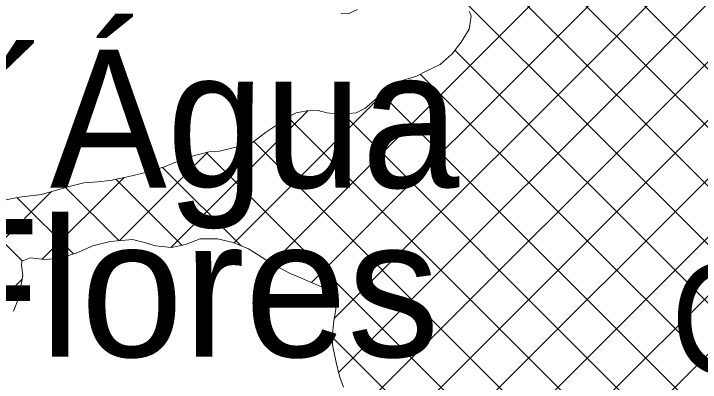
# Model space of a CAD drawing. Extents: x -1643653 to 4543381, y 1624270 to 13878484.
# Drawn here: x 689871 to 692359, y 8945993 to 8947330 of the extents above; entities that cross this region are included whole.
import ezdxf

# ---------------------------------------------------------------- set-up
doc = ezdxf.new("R2010")
doc.units = 0
doc.header["$LTSCALE"] = 200
for name, color, linetype, lineweight in [('1', 7, 'Continuous', 13), ('15', 7, 'Continuous', 25), ('29', 7, 'Continuous', 13)]:
    doc.layers.add(name, color=color, linetype=linetype, lineweight=lineweight)
doc.layers.add('41', color=7, linetype='Continuous')

msp = doc.modelspace()

# ---------------------------------------------------------------- linework, layer by layer
at = {"layer": '1', "lineweight": 25}
msp.add_spline([(814781, 9009175.5), (814787.2, 9009173.4), (814796.9, 9009173.4), (814799.4, 9009172.4), (814805.1, 9009174.5), (814805.6, 9009176.5), (814811.7, 9009179.5), (814811.7, 9009179.5), (814801.5, 9009181), (814790.7, 9009181.5), (814784.1, 9009183.1), (814777.4, 9009185.1), (814778.4, 9009175.5)], degree=3, dxfattribs=at)
at = {"layer": '29'}
for p, q in [((694551.6, 8944327.9), (690446.2, 8948433.2)), ((694753.8, 8944762.1), (691478.7, 8948037.1)), ((694618.2, 8944685.5), (691333.6, 8947970.2)), ((694384.1, 8944707.5), (691264.3, 8947827.3)), ((690087.5, 8944219.4), (693656.4, 8947788.3)), ((690172.6, 8944092.3), (693829.6, 8947749.3)), ((690268.4, 8943976), (693983.3, 8947690.9)), ((690806.6, 8946423.4), (692014, 8947630.7)), ((690950, 8946354.6), (692198.6, 8947603.3)), ((691032.4, 8946224.9), (692377.4, 8947569.9)), ((691048.2, 8946028.6), (692541.7, 8947522)), ((691051.3, 8945819.5), (692663.1, 8947431.3)), ((690772.2, 8945328.3), (692744.2, 8947300.4)), ((694343.2, 8944324.1), (691470, 8947197.3)), ((690045.4, 8944389.4), (692811.6, 8947155.6)), ((694162.4, 8944292.8), (691344.5, 8947110.7)), ((690669.3, 8946498.2), (691248.9, 8947077.8)), ((694017.3, 8944225.8), (691203.7, 8947039.4)), ((690440.5, 8946481.6), (690936.7, 8946977.8)), ((694232.1, 8943798.8), (691064.8, 8946966.1)), ((694316.5, 8943502.3), (690864.4, 8946954.4)), ((694219.8, 8943386.9), (690740.8, 8946865.9)), ((690253.7, 8946506.8), (690574.4, 8946827.6)), ((692812.3, 8944582.3), (690568.5, 8946826)), ((690694.7, 8946487.7), (690409.9, 8946772.5)), ((689974.3, 8946439.7), (690270.6, 8946735.9)), ((690480.6, 8946489.7), (690241, 8946729.2)), ((690251.5, 8946506.6), (690059, 8946699.2)), ((689228.8, 8945906.2), (690007.1, 8946684.5)), ((689900.8, 8946433), (689667.6, 8946666.3)), ((690087.6, 8946458.4), (689883.6, 8946662.4)), ((689408.5, 8945873.8), (689901.1, 8946366.4)), ((692673.8, 8944508.6), (691026.7, 8946155.7))]:
    msp.add_line(p, q, dxfattribs=at)
for points in [[(691116.7, 8947344.6), (691083.6, 8947329.5), (691058.2, 8947330.9)], [(691266.7, 8947083.7), (691330.3, 8947103.7), (691368.4, 8947122.6), (691416.8, 8947145.3), (691460.1, 8947184.4), (691492.1, 8947226.2), (691521.5, 8947273.1), (691529.3, 8947321.3), (691523, 8947337.8)], [(689837.6, 8946654), (689878.3, 8946661.4), (689899.9, 8946665.2), (689971, 8946673.8), (690025.7, 8946690.1), (690071.5, 8946702.6), (690124.9, 8946716.3), (690174.4, 8946719.9), (690221.4, 8946724.8), (690298.9, 8946742.3), (690353.6, 8946754.7), (690417.2, 8946774.8), (690475.7, 8946798.7), (690526.5, 8946815), (690578.7, 8946828.7), (690616.8, 8946831.1), (690680.3, 8946847.3), (690736.3, 8946862.4), (690783.4, 8946899), (690822.9, 8946925.5), (690859.8, 8946952), (690894.2, 8946969.6), (690946.3, 8946979.6), (690974.2, 8946978.2), (691005.9, 8946970.4), (691050.3, 8946965.2), (691087.2, 8946967.6), (691112.6, 8946970), (691143.1, 8946986.4), (691185.2, 8947021.8), (691217, 8947052.1), (691240, 8947074.9), (691266.7, 8947083.7)], [(691066.6, 8945975.9), (691051.5, 8946015.3), (691037.8, 8946071.3), (691026.6, 8946128.5), (691026.7, 8946167.8), (691030.7, 8946216.1), (691038.5, 8946256.7), (691039.9, 8946284.6), (691040, 8946303.6), (691028.6, 8946317.7), (690999.5, 8946333), (690975.4, 8946344.6), (690946.2, 8946356.1), (690913.3, 8946370.2), (690870.2, 8946388.2), (690836, 8946407.3), (690791.6, 8946431.7), (690767.6, 8946448.3), (690722, 8946476.4), (690666.2, 8946499.5), (690609.1, 8946513.7), (690546.9, 8946512.7), (690493.5, 8946492.6), (690442.6, 8946481.3), (690384.2, 8946487.9), (690339.8, 8946500.8), (690301.8, 8946511.1), (690220.5, 8946503.8), (690156.9, 8946487.6), (690097.1, 8946461.2), (690033.6, 8946442.4), (689982.8, 8946438.8), (689930.7, 8946444.1), (689900.2, 8946432.8), (689898.9, 8946417.6), (689903.8, 8946380.7), (689888.2, 8946297), (689870.2, 8946251.3)]]:
    msp.add_lwpolyline(points, dxfattribs=at)

# ---------------------------------------------------------------- texts
at = {"layer": '15', "width": 0.95}
msp.add_text('C-19', height=400, dxfattribs=at).set_placement((692252.4, 8946024))
at = {"layer": '41', "width": 0.95}
msp.add_text('Olho D´Água', height=500, dxfattribs=at).set_placement((687813.7, 8946699))
at = {"layer": '41'}
msp.add_text('das Flores', height=500, dxfattribs=at).set_placement((688292.5, 8946085.4))

doc.saveas('drawing.dxf')
